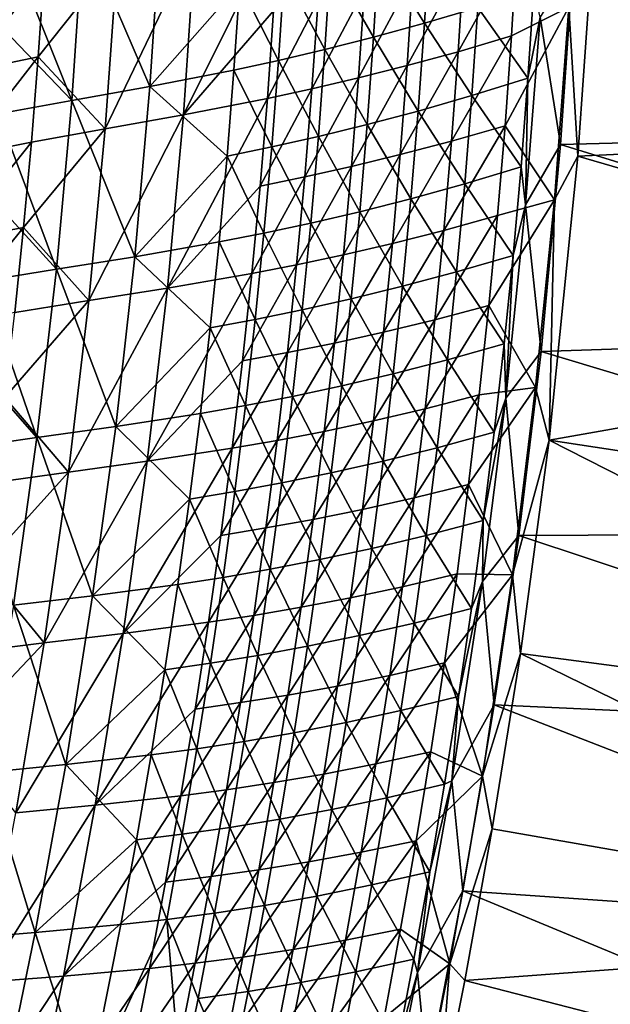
# Model space of a CAD drawing. Header units: metres. Extents: x 0 to 1400, y -1400 to 0.
# Tile 260 of 347: x 1278 to 1327, y -638 to -557. Entities that reach past the tile are written whole.
import ezdxf

# ---------------------------------------------------------------- set-up
doc = ezdxf.new("R2010")
doc.units = ezdxf.units.M

msp = doc.modelspace()

# ---------------------------------------------------------------- linework, layer by layer
at = {"layer": 'None'}
for points in [[(1290.08728, -548.115723, -255.783554), (1283.700562, -549.399353, -311.768768), (1289.181152, -562.140625, -255.795685)], [(1289.181152, -562.140625, -255.795685), (1296.554932, -553.705139, -199.830627), (1290.08728, -548.115723, -255.783554)], [(1299.761108, -548.687988, -200.216446), (1291.925415, -564.463867, -256.163635), (1292.895264, -550.178772, -256.151398)], [(1299.761108, -548.687988, -200.216446), (1299.337646, -555.90332, -200.222137), (1291.925415, -564.463867, -256.163635)], [(1323.956177, -551.852417, -29.544565), (1373.926392, -565.594421), (1374.918823, -548.937927)], [(1375.698975, -548.824097, -3), (1374.709106, -565.499756, -3), (1325.384521, -553.028625, -32.129719)], [(1282.763184, -563.29718, -311.780365), (1283.700562, -549.399353, -311.768768), (1277.67981, -550.602539, -367.761932)], [(1283.700562, -549.399353, -311.768768), (1282.763184, -563.29718, -311.780365), (1289.181152, -562.140625, -255.795685)], [(1311.739136, -556.928833, -88.082977), (1312.167358, -549.702148, -88.080376), (1307.998779, -550.888428, -115.989899)], [(1312.167358, -549.702148, -88.080376), (1311.739136, -556.928833, -88.082977), (1316.122925, -555.628357, -60.196178)], [(1277.238403, -557.498962, -367.766785), (1282.763184, -563.29718, -311.780365), (1277.67981, -550.602539, -367.761932)], [(1292.895264, -550.178772, -256.151398), (1291.925415, -564.463867, -256.163635), (1285.501587, -565.615051, -312.129211)], [(1285.501587, -565.615051, -312.129211), (1286.502563, -551.458679, -312.117523), (1292.895264, -550.178772, -256.151398)], [(1319.331299, -550.57666, -60.669395), (1314.500366, -559.271912, -88.538628), (1314.961304, -551.911621, -88.536018)], [(1319.331299, -550.57666, -60.669395), (1318.887207, -557.974609, -60.670635), (1314.500366, -559.271912, -88.538628)], [(1323.594238, -555.610901, -32.843884), (1318.887207, -557.974609, -60.670635), (1319.331299, -550.57666, -60.669395)], [(1285.501587, -565.615051, -312.129211), (1280.004272, -559.684021, -368.092255), (1286.502563, -551.458679, -312.117523)], [(1280.004272, -559.684021, -368.092255), (1280.47644, -552.659485, -368.087372), (1286.502563, -551.458679, -312.117523)], [(1307.555786, -558.07782, -115.993576), (1307.998779, -550.888428, -115.989899), (1304.016235, -551.93988, -143.919174)], [(1307.555786, -558.07782, -115.993576), (1311.739136, -556.928833, -88.082977), (1307.998779, -550.888428, -115.989899)], [(1303.560181, -559.092041, -143.92366), (1304.016235, -551.93988, -143.919174), (1300.205933, -552.87323, -171.867142)], [(1307.555786, -558.07782, -115.993576), (1304.016235, -551.93988, -143.919174), (1303.560181, -559.092041, -143.92366)], [(1314.961304, -551.911621, -88.536018), (1314.500366, -559.271912, -88.538628), (1310.314209, -560.417603, -116.431664)], [(1314.961304, -551.911621, -88.536018), (1310.314209, -560.417603, -116.431664), (1310.789917, -553.095154, -116.427971)], [(1322.928711, -566.902344, -29.544586), (1323.956177, -551.852417, -29.544565), (1321.232422, -556.4375, -30.962009)], [(1323.956177, -551.852417, -29.544565), (1322.928711, -566.902344, -29.544586), (1373.926392, -565.594421)], [(1274.221069, -560.892273, -424.044281), (1280.47644, -552.659485, -368.087372), (1280.004272, -559.684021, -368.092255)], [(1274.221069, -560.892273, -424.044281), (1274.709839, -553.913086, -424.041046), (1280.47644, -552.659485, -368.087372)], [(1299.738281, -559.988525, -171.872253), (1300.205933, -552.87323, -171.867142), (1296.554932, -553.705139, -199.830627)], [(1303.560181, -559.092041, -143.92366), (1300.205933, -552.87323, -171.867142), (1299.738281, -559.988525, -171.872253)], [(1325.384521, -553.028625, -32.129719), (1324.347168, -567.869507, -32.129738), (1323.594238, -555.610901, -32.843884)], [(1325.384521, -553.028625, -32.129719), (1374.709106, -565.499756, -3), (1324.347168, -567.869507, -32.129738)], [(1296.076904, -560.78418, -199.836227), (1296.554932, -553.705139, -199.830627), (1289.181152, -562.140625, -255.795685)], [(1299.738281, -559.988525, -171.872253), (1296.554932, -553.705139, -199.830627), (1296.076904, -560.78418, -199.836227)], [(1310.789917, -553.095154, -116.427971), (1306.315552, -561.428589, -144.345581), (1306.804443, -554.14386, -144.34108)], [(1310.789917, -553.095154, -116.427971), (1310.314209, -560.417603, -116.431664), (1306.315552, -561.428589, -144.345581)], [(1306.804443, -554.14386, -144.34108), (1302.490967, -562.321655, -172.278519), (1302.991455, -555.074341, -172.273361)], [(1306.804443, -554.14386, -144.34108), (1306.315552, -561.428589, -144.345581), (1302.490967, -562.321655, -172.278519)], [(1320.238647, -561.454895, -32.34861), (1320.718262, -554.160278, -32.348568), (1316.122925, -555.628357, -60.196178)], [(1321.232422, -556.4375, -30.962009), (1320.718262, -554.160278, -32.348568), (1320.238647, -561.454895, -32.34861)], [(1302.991455, -555.074341, -172.273361), (1302.490967, -562.321655, -172.278519), (1298.826904, -563.113831, -200.227753)], [(1302.991455, -555.074341, -172.273361), (1298.826904, -563.113831, -200.227753), (1299.337646, -555.90332, -200.222137)], [(1299.337646, -555.90332, -200.222137), (1298.826904, -563.113831, -200.227753), (1291.925415, -564.463867, -256.163635)], [(1311.739136, -556.928833, -88.082977), (1315.625122, -562.886108, -60.197418), (1316.122925, -555.628357, -60.196178)], [(1316.122925, -555.628357, -60.196178), (1315.625122, -562.886108, -60.197418), (1320.238647, -561.454895, -32.34861)], [(1318.887207, -557.974609, -60.670635), (1323.594238, -555.610901, -32.843884), (1318.35498, -565.36731, -60.671867)], [(1323.594238, -555.610901, -32.843884), (1322.411499, -571.45166, -32.844135), (1318.35498, -565.36731, -60.671867)], [(1323.594238, -555.610901, -32.843884), (1324.347168, -567.869507, -32.129738), (1322.411499, -571.45166, -32.844135)], [(1311.225098, -564.149292, -88.085541), (1311.739136, -556.928833, -88.082977), (1307.555786, -558.07782, -115.993576)], [(1315.625122, -562.886108, -60.197418), (1311.739136, -556.928833, -88.082977), (1311.225098, -564.149292, -88.085541)], [(1320.052124, -571.872681, -30.961826), (1321.232422, -556.4375, -30.962009), (1320.238647, -561.454895, -32.34861)], [(1320.052124, -571.872681, -30.961826), (1322.928711, -566.902344, -29.544586), (1321.232422, -556.4375, -30.962009)], [(1277.238403, -557.498962, -367.766785), (1276.712158, -564.389893, -367.771606), (1282.763184, -563.29718, -311.780365)], [(1307.027344, -565.260803, -115.9972), (1307.555786, -558.07782, -115.993576), (1303.560181, -559.092041, -143.92366)], [(1307.027344, -565.260803, -115.9972), (1311.225098, -564.149292, -88.085541), (1307.555786, -558.07782, -115.993576)], [(1318.887207, -557.974609, -60.670635), (1313.951904, -566.626648, -88.541206), (1314.500366, -559.271912, -88.538628)], [(1318.887207, -557.974609, -60.670635), (1318.35498, -565.36731, -60.671867), (1313.951904, -566.626648, -88.541206)], [(1303.018921, -566.23761, -143.928055), (1303.560181, -559.092041, -143.92366), (1299.738281, -559.988525, -171.872253)], [(1307.027344, -565.260803, -115.9972), (1303.560181, -559.092041, -143.92366), (1303.018921, -566.23761, -143.928055)], [(1314.500366, -559.271912, -88.538628), (1309.751221, -567.734253, -116.435318), (1310.314209, -560.417603, -116.431664)], [(1314.500366, -559.271912, -88.538628), (1313.951904, -566.626648, -88.541206), (1309.751221, -567.734253, -116.435318)], [(1273.64624, -567.866638, -424.047516), (1280.004272, -559.684021, -368.092255), (1279.445557, -566.703796, -368.097107)], [(1273.64624, -567.866638, -424.047516), (1274.221069, -560.892273, -424.044281), (1280.004272, -559.684021, -368.092255)], [(1279.445557, -566.703796, -368.097107), (1280.004272, -559.684021, -368.092255), (1285.501587, -565.615051, -312.129211)], [(1299.185791, -567.097107, -171.877274), (1299.738281, -559.988525, -171.872253), (1296.076904, -560.78418, -199.836227)], [(1303.018921, -566.23761, -143.928055), (1299.738281, -559.988525, -171.872253), (1299.185791, -567.097107, -171.877274)], [(1295.51416, -567.856506, -199.841736), (1296.076904, -560.78418, -199.836227), (1289.181152, -562.140625, -255.795685)], [(1299.185791, -567.097107, -171.877274), (1296.076904, -560.78418, -199.836227), (1295.51416, -567.856506, -199.841736)], [(1310.314209, -560.417603, -116.431664), (1309.751221, -567.734253, -116.435318), (1305.739868, -568.707275, -144.350052)], [(1310.314209, -560.417603, -116.431664), (1305.739868, -568.707275, -144.350052), (1306.315552, -561.428589, -144.345581)], [(1306.315552, -561.428589, -144.345581), (1301.903931, -569.562866, -172.2836), (1302.490967, -562.321655, -172.278519)], [(1306.315552, -561.428589, -144.345581), (1305.739868, -568.707275, -144.350052), (1301.903931, -569.562866, -172.2836)], [(1315.625122, -562.886108, -60.197418), (1319.67334, -568.742981, -32.348663), (1320.238647, -561.454895, -32.34861)], [(1320.238647, -561.454895, -32.34861), (1319.67334, -568.742981, -32.348663), (1320.052124, -571.872681, -30.961826)], [(1289.181152, -562.140625, -255.795685), (1282.763184, -563.29718, -311.780365), (1287.9375, -576.138611, -255.807434)], [(1289.181152, -562.140625, -255.795685), (1287.9375, -576.138611, -255.807434), (1295.51416, -567.856506, -199.841736)], [(1302.490967, -562.321655, -172.278519), (1298.229736, -570.318237, -200.233322), (1298.826904, -563.113831, -200.227753)], [(1302.490967, -562.321655, -172.278519), (1301.903931, -569.562866, -172.2836), (1298.229736, -570.318237, -200.233322)], [(1276.712158, -564.389893, -367.771606), (1281.489258, -577.168518, -311.791626), (1282.763184, -563.29718, -311.780365)], [(1282.763184, -563.29718, -311.780365), (1281.489258, -577.168518, -311.791626), (1287.9375, -576.138611, -255.807434)], [(1298.826904, -563.113831, -200.227753), (1298.229736, -570.318237, -200.233322), (1290.61145, -578.72406, -256.175568)], [(1291.925415, -564.463867, -256.163635), (1298.826904, -563.113831, -200.227753), (1290.61145, -578.72406, -256.175568)], [(1315.042114, -570.136963, -60.198654), (1315.625122, -562.886108, -60.197418), (1311.225098, -564.149292, -88.085541)], [(1319.67334, -568.742981, -32.348663), (1315.625122, -562.886108, -60.197418), (1315.042114, -570.136963, -60.198654)], [(1276.712158, -564.389893, -367.771606), (1276.102173, -571.274292, -367.776367), (1281.489258, -577.168518, -311.791626)], [(1310.626221, -571.362549, -88.088074), (1311.225098, -564.149292, -88.085541), (1307.027344, -565.260803, -115.9972)], [(1315.042114, -570.136963, -60.198654), (1311.225098, -564.149292, -88.085541), (1310.626221, -571.362549, -88.088074)], [(1291.925415, -564.463867, -256.163635), (1284.157959, -579.746582, -312.140656), (1285.501587, -565.615051, -312.129211)], [(1291.925415, -564.463867, -256.163635), (1290.61145, -578.72406, -256.175568), (1284.157959, -579.746582, -312.140656)], [(1285.501587, -565.615051, -312.129211), (1284.157959, -579.746582, -312.140656), (1278.801636, -573.717407, -368.101929)], [(1278.801636, -573.717407, -368.101929), (1279.445557, -566.703796, -368.097107), (1285.501587, -565.615051, -312.129211)], [(1306.414551, -572.43634, -116.000763), (1307.027344, -565.260803, -115.9972), (1303.018921, -566.23761, -143.928055)], [(1306.414551, -572.43634, -116.000763), (1310.626221, -571.362549, -88.088074), (1307.027344, -565.260803, -115.9972)], [(1318.35498, -565.36731, -60.671867), (1313.316895, -573.974548, -88.543755), (1313.951904, -566.626648, -88.541206)], [(1318.35498, -565.36731, -60.671867), (1317.735962, -572.753418, -60.673096), (1313.316895, -573.974548, -88.543755)], [(1318.35498, -565.36731, -60.671867), (1322.411499, -571.45166, -32.844135), (1317.735962, -572.753418, -60.673096)], [(1322.928711, -566.902344, -29.544586), (1372.522339, -582.221313), (1373.926392, -565.594421)], [(1374.709106, -565.499756, -3), (1373.307251, -582.145874, -3), (1324.347168, -567.869507, -32.129738)], [(1272.986694, -574.834839, -424.05069), (1279.445557, -566.703796, -368.097107), (1278.801636, -573.717407, -368.101929)], [(1272.986694, -574.834839, -424.05069), (1273.64624, -567.866638, -424.047516), (1279.445557, -566.703796, -368.097107)], [(1302.393555, -573.375671, -143.932388), (1303.018921, -566.23761, -143.928055), (1299.185791, -567.097107, -171.877274)], [(1306.414551, -572.43634, -116.000763), (1303.018921, -566.23761, -143.928055), (1302.393555, -573.375671, -143.932388)], [(1313.951904, -566.626648, -88.541206), (1309.102173, -575.043823, -116.438919), (1309.751221, -567.734253, -116.435318)], [(1313.316895, -573.974548, -88.543755), (1309.102173, -575.043823, -116.438919), (1313.951904, -566.626648, -88.541206)], [(1298.549316, -574.198059, -171.882217), (1299.185791, -567.097107, -171.877274), (1295.51416, -567.856506, -199.841736)], [(1302.393555, -573.375671, -143.932388), (1299.185791, -567.097107, -171.877274), (1298.549316, -574.198059, -171.882217)], [(1321.313354, -583.920044, -29.544594), (1322.928711, -566.902344, -29.544586), (1320.052124, -571.872681, -30.961826)], [(1322.928711, -566.902344, -29.544586), (1321.313354, -583.920044, -29.544594), (1372.522339, -582.221313)], [(1287.9375, -576.138611, -255.807434), (1294.867798, -574.921082, -199.847137), (1295.51416, -567.856506, -199.841736)], [(1294.867798, -574.921082, -199.847137), (1298.549316, -574.198059, -171.882217), (1295.51416, -567.856506, -199.841736)], [(1309.751221, -567.734253, -116.435318), (1305.078369, -575.97876, -144.354446), (1305.739868, -568.707275, -144.350052)], [(1309.751221, -567.734253, -116.435318), (1309.102173, -575.043823, -116.438919), (1305.078369, -575.97876, -144.354446)], [(1324.347168, -567.869507, -32.129738), (1373.307251, -582.145874, -3), (1321.978271, -591.219177, -32.129742)], [(1324.347168, -567.869507, -32.129738), (1321.978271, -591.219177, -32.129742), (1322.411499, -571.45166, -32.844135)], [(1305.739868, -568.707275, -144.350052), (1305.078369, -575.97876, -144.354446), (1301.231323, -576.796631, -172.288635)], [(1305.739868, -568.707275, -144.350052), (1301.231323, -576.796631, -172.288635), (1301.903931, -569.562866, -172.2836)], [(1319.023071, -576.02356, -32.348732), (1319.67334, -568.742981, -32.348663), (1315.042114, -570.136963, -60.198654)], [(1319.67334, -568.742981, -32.348663), (1319.023071, -576.02356, -32.348732), (1320.052124, -571.872681, -30.961826)], [(1301.903931, -569.562866, -172.2836), (1297.547241, -577.515076, -200.238815), (1298.229736, -570.318237, -200.233322)], [(1301.903931, -569.562866, -172.2836), (1301.231323, -576.796631, -172.288635), (1297.547241, -577.515076, -200.238815)], [(1298.229736, -570.318237, -200.233322), (1297.547241, -577.515076, -200.238815), (1290.61145, -578.72406, -256.175568)], [(1314.374756, -577.380005, -60.199886), (1315.042114, -570.136963, -60.198654), (1310.626221, -571.362549, -88.088074)], [(1319.023071, -576.02356, -32.348732), (1315.042114, -570.136963, -60.198654), (1314.374756, -577.380005, -60.199886)], [(1276.102173, -571.274292, -367.776367), (1275.409424, -578.151123, -367.781067), (1281.489258, -577.168518, -311.791626)], [(1309.943481, -578.567688, -88.090561), (1310.626221, -571.362549, -88.088074), (1306.414551, -572.43634, -116.000763)], [(1310.626221, -571.362549, -88.088074), (1309.943481, -578.567688, -88.090561), (1314.374756, -577.380005, -60.199886)], [(1322.411499, -571.45166, -32.844135), (1317.031006, -580.131653, -60.674309), (1317.735962, -572.753418, -60.673096)], [(1322.411499, -571.45166, -32.844135), (1320.873169, -586.882446, -32.844353), (1317.031006, -580.131653, -60.674309)], [(1322.411499, -571.45166, -32.844135), (1321.978271, -591.219177, -32.129742), (1320.873169, -586.882446, -32.844353)], [(1305.71814, -579.603577, -116.004257), (1306.414551, -572.43634, -116.000763), (1302.393555, -573.375671, -143.932388)], [(1305.71814, -579.603577, -116.004257), (1309.943481, -578.567688, -88.090561), (1306.414551, -572.43634, -116.000763)], [(1320.052124, -571.872681, -30.961826), (1319.023071, -576.02356, -32.348732), (1318.422485, -587.772522, -30.961508)], [(1318.422485, -587.772522, -30.961508), (1321.313354, -583.920044, -29.544594), (1320.052124, -571.872681, -30.961826)], [(1317.735962, -572.753418, -60.673096), (1317.031006, -580.131653, -60.674309), (1312.596558, -581.314209, -88.546272)], [(1317.735962, -572.753418, -60.673096), (1312.596558, -581.314209, -88.546272), (1313.316895, -573.974548, -88.543755)], [(1278.801636, -573.717407, -368.101929), (1278.073364, -580.723389, -368.106659), (1272.243286, -581.79541, -424.053802)], [(1272.243286, -581.79541, -424.053802), (1272.986694, -574.834839, -424.05069), (1278.801636, -573.717407, -368.101929)], [(1284.157959, -579.746582, -312.140656), (1278.073364, -580.723389, -368.106659), (1278.801636, -573.717407, -368.101929)], [(1301.685059, -580.505188, -143.936646), (1302.393555, -573.375671, -143.932388), (1298.549316, -574.198059, -171.882217)], [(1305.71814, -579.603577, -116.004257), (1302.393555, -573.375671, -143.932388), (1301.685059, -580.505188, -143.936646)], [(1312.596558, -581.314209, -88.546272), (1308.368164, -582.344971, -116.442474), (1313.316895, -573.974548, -88.543755)], [(1308.368164, -582.344971, -116.442474), (1309.102173, -575.043823, -116.438919), (1313.316895, -573.974548, -88.543755)], [(1294.138794, -581.977051, -199.852463), (1294.867798, -574.921082, -199.847137), (1287.9375, -576.138611, -255.807434)], [(1297.830078, -581.290466, -171.88707), (1294.867798, -574.921082, -199.847137), (1294.138794, -581.977051, -199.852463)], [(1297.830078, -581.290466, -171.88707), (1298.549316, -574.198059, -171.882217), (1294.867798, -574.921082, -199.847137)], [(1301.685059, -580.505188, -143.936646), (1298.549316, -574.198059, -171.882217), (1297.830078, -581.290466, -171.88707)], [(1309.102173, -575.043823, -116.438919), (1304.332153, -583.241577, -144.358795), (1305.078369, -575.97876, -144.354446)], [(1309.102173, -575.043823, -116.438919), (1308.368164, -582.344971, -116.442474), (1304.332153, -583.241577, -144.358795)], [(1287.9375, -576.138611, -255.807434), (1281.489258, -577.168518, -311.791626), (1286.364258, -590.102112, -255.818771)], [(1286.364258, -590.102112, -255.818771), (1294.138794, -581.977051, -199.852463), (1287.9375, -576.138611, -255.807434)], [(1305.078369, -575.97876, -144.354446), (1300.474365, -584.021729, -172.293594), (1301.231323, -576.796631, -172.288635)], [(1305.078369, -575.97876, -144.354446), (1304.332153, -583.241577, -144.358795), (1300.474365, -584.021729, -172.293594)], [(1318.28894, -583.296021, -32.34882), (1319.023071, -576.02356, -32.348732), (1314.374756, -577.380005, -60.199886)], [(1319.023071, -576.02356, -32.348732), (1318.28894, -583.296021, -32.34882), (1318.422485, -587.772522, -30.961508)], [(1281.489258, -577.168518, -311.791626), (1275.409424, -578.151123, -367.781067), (1279.887085, -591.005493, -311.80249)], [(1281.489258, -577.168518, -311.791626), (1279.887085, -591.005493, -311.80249), (1286.364258, -590.102112, -255.818771)], [(1301.231323, -576.796631, -172.288635), (1300.474365, -584.021729, -172.293594), (1296.78064, -584.703125, -200.244232)], [(1301.231323, -576.796631, -172.288635), (1296.78064, -584.703125, -200.244232), (1297.547241, -577.515076, -200.238815)], [(1275.409424, -578.151123, -367.781067), (1274.634888, -585.019409, -367.785706), (1279.887085, -591.005493, -311.80249)], [(1290.61145, -578.72406, -256.175568), (1297.547241, -577.515076, -200.238815), (1288.96167, -592.948608, -256.187195)], [(1297.547241, -577.515076, -200.238815), (1296.78064, -584.703125, -200.244232), (1288.96167, -592.948608, -256.187195)], [(1309.943481, -578.567688, -88.090561), (1313.624023, -584.614441, -60.201111), (1314.374756, -577.380005, -60.199886)], [(1314.374756, -577.380005, -60.199886), (1313.624023, -584.614441, -60.201111), (1318.28894, -583.296021, -32.34882)], [(1290.61145, -578.72406, -256.175568), (1288.96167, -592.948608, -256.187195), (1282.479614, -593.842346, -312.151825)], [(1290.61145, -578.72406, -256.175568), (1282.479614, -593.842346, -312.151825), (1284.157959, -579.746582, -312.140656)], [(1309.177979, -585.763977, -88.09301), (1309.943481, -578.567688, -88.090561), (1305.71814, -579.603577, -116.004257)], [(1313.624023, -584.614441, -60.201111), (1309.943481, -578.567688, -88.090561), (1309.177979, -585.763977, -88.09301)], [(1284.157959, -579.746582, -312.140656), (1282.479614, -593.842346, -312.151825), (1277.261719, -587.72052, -368.111328)], [(1277.261719, -587.72052, -368.111328), (1278.073364, -580.723389, -368.106659), (1284.157959, -579.746582, -312.140656)], [(1304.939331, -586.761719, -116.00769), (1305.71814, -579.603577, -116.004257), (1301.685059, -580.505188, -143.936646)], [(1304.939331, -586.761719, -116.00769), (1309.177979, -585.763977, -88.09301), (1305.71814, -579.603577, -116.004257)], [(1300.894409, -587.625549, -143.940811), (1301.685059, -580.505188, -143.936646), (1297.830078, -581.290466, -171.88707)], [(1304.939331, -586.761719, -116.00769), (1301.685059, -580.505188, -143.936646), (1300.894409, -587.625549, -143.940811)], [(1312.596558, -581.314209, -88.546272), (1317.031006, -580.131653, -60.674309), (1311.791748, -588.644409, -88.548752)], [(1311.791748, -588.644409, -88.548752), (1317.031006, -580.131653, -60.674309), (1316.241089, -587.500671, -60.675514)], [(1317.031006, -580.131653, -60.674309), (1320.873169, -586.882446, -32.844353), (1316.241089, -587.500671, -60.675514)], [(1297.028809, -588.373474, -171.89183), (1297.830078, -581.290466, -171.88707), (1294.138794, -581.977051, -199.852463)], [(1300.894409, -587.625549, -143.940811), (1297.830078, -581.290466, -171.88707), (1297.028809, -588.373474, -171.89183)], [(1308.368164, -582.344971, -116.442474), (1312.596558, -581.314209, -88.546272), (1307.550049, -589.636353, -116.445976)], [(1307.550049, -589.636353, -116.445976), (1312.596558, -581.314209, -88.546272), (1311.791748, -588.644409, -88.548752)], [(1293.328003, -589.02356, -199.857666), (1294.138794, -581.977051, -199.852463), (1286.364258, -590.102112, -255.818771)], [(1297.028809, -588.373474, -171.89183), (1294.138794, -581.977051, -199.852463), (1293.328003, -589.02356, -199.857666)], [(1321.313354, -583.920044, -29.544594), (1370.715576, -598.809265), (1372.522339, -582.221313)], [(1373.307251, -582.145874, -3), (1371.502075, -598.753113, -3), (1321.978271, -591.219177, -32.129742)], [(1304.332153, -583.241577, -144.358795), (1308.368164, -582.344971, -116.442474), (1303.502197, -590.494507, -144.363068)], [(1303.502197, -590.494507, -144.363068), (1308.368164, -582.344971, -116.442474), (1307.550049, -589.636353, -116.445976)], [(1300.474365, -584.021729, -172.293594), (1304.332153, -583.241577, -144.358795), (1299.633911, -591.236694, -172.298477)], [(1299.633911, -591.236694, -172.298477), (1304.332153, -583.241577, -144.358795), (1303.502197, -590.494507, -144.363068)], [(1318.28894, -583.296021, -32.34882), (1313.624023, -584.614441, -60.201111), (1317.47168, -590.55957, -32.348919)], [(1318.422485, -587.772522, -30.961508), (1318.28894, -583.296021, -32.34882), (1317.47168, -590.55957, -32.348919)], [(1296.78064, -584.703125, -200.244232), (1300.474365, -584.021729, -172.293594), (1295.930664, -591.880981, -200.249573)], [(1295.930664, -591.880981, -200.249573), (1300.474365, -584.021729, -172.293594), (1299.633911, -591.236694, -172.298477)], [(1312.790771, -591.839722, -60.202332), (1313.624023, -584.614441, -60.201111), (1309.177979, -585.763977, -88.09301)], [(1317.47168, -590.55957, -32.348919), (1313.624023, -584.614441, -60.201111), (1312.790771, -591.839722, -60.202332)], [(1319.478516, -599.062073, -29.54458), (1321.313354, -583.920044, -29.544594), (1318.422485, -587.772522, -30.961508)], [(1321.313354, -583.920044, -29.544594), (1319.478516, -599.062073, -29.54458), (1370.715576, -598.809265)], [(1274.634888, -585.019409, -367.785706), (1273.779541, -591.878235, -367.790253), (1279.887085, -591.005493, -311.80249)], [(1288.96167, -592.948608, -256.187195), (1296.78064, -584.703125, -200.244232), (1295.930664, -591.880981, -200.249573)], [(1308.330322, -592.950806, -88.095413), (1309.177979, -585.763977, -88.09301), (1304.939331, -586.761719, -116.00769)], [(1312.790771, -591.839722, -60.202332), (1309.177979, -585.763977, -88.09301), (1308.330322, -592.950806, -88.095413)], [(1304.078857, -593.910156, -116.011047), (1304.939331, -586.761719, -116.00769), (1300.894409, -587.625549, -143.940811)], [(1304.078857, -593.910156, -116.011047), (1308.330322, -592.950806, -88.095413), (1304.939331, -586.761719, -116.00769)], [(1316.241089, -587.500671, -60.675514), (1320.873169, -586.882446, -32.844353), (1315.367432, -594.859192, -60.676708)], [(1320.873169, -586.882446, -32.844353), (1318.960449, -602.301941, -32.844601), (1315.367432, -594.859192, -60.676708)], [(1321.978271, -591.219177, -32.129742), (1318.960449, -602.301941, -32.844601), (1320.873169, -586.882446, -32.844353)], [(1282.479614, -593.842346, -312.151825), (1276.367798, -594.707214, -368.115936), (1277.261719, -587.72052, -368.111328)], [(1300.022461, -594.735901, -143.944901), (1300.894409, -587.625549, -143.940811), (1297.028809, -588.373474, -171.89183)], [(1304.078857, -593.910156, -116.011047), (1300.894409, -587.625549, -143.940811), (1300.022461, -594.735901, -143.944901)], [(1310.903687, -595.963745, -88.551193), (1316.241089, -587.500671, -60.675514), (1315.367432, -594.859192, -60.676708)], [(1311.791748, -588.644409, -88.548752), (1316.241089, -587.500671, -60.675514), (1310.903687, -595.963745, -88.551193)], [(1316.494995, -602.857849, -30.961105), (1318.422485, -587.772522, -30.961508), (1316.572266, -597.81366, -32.349037)], [(1316.494995, -602.857849, -30.961105), (1319.478516, -599.062073, -29.54458), (1318.422485, -587.772522, -30.961508)], [(1318.422485, -587.772522, -30.961508), (1317.47168, -590.55957, -32.348919), (1316.572266, -597.81366, -32.349037)], [(1296.146484, -595.446472, -171.896484), (1297.028809, -588.373474, -171.89183), (1293.328003, -589.02356, -199.857666)], [(1300.022461, -594.735901, -143.944901), (1297.028809, -588.373474, -171.89183), (1296.146484, -595.446472, -171.896484)], [(1306.649048, -596.916687, -116.449417), (1307.550049, -589.636353, -116.445976), (1311.791748, -588.644409, -88.548752)], [(1311.791748, -588.644409, -88.548752), (1310.903687, -595.963745, -88.551193), (1306.649048, -596.916687, -116.449417)], [(1292.436401, -596.059998, -199.862762), (1293.328003, -589.02356, -199.857666), (1286.364258, -590.102112, -255.818771)], [(1296.146484, -595.446472, -171.896484), (1293.328003, -589.02356, -199.857666), (1292.436401, -596.059998, -199.862762)], [(1286.364258, -590.102112, -255.818771), (1279.887085, -591.005493, -311.80249), (1284.469116, -604.02478, -255.829636)], [(1292.436401, -596.059998, -199.862762), (1286.364258, -590.102112, -255.818771), (1284.469116, -604.02478, -255.829636)], [(1302.589722, -597.736145, -144.367279), (1307.550049, -589.636353, -116.445976), (1306.649048, -596.916687, -116.449417)], [(1303.502197, -590.494507, -144.363068), (1307.550049, -589.636353, -116.445976), (1302.589722, -597.736145, -144.367279)], [(1279.887085, -591.005493, -311.80249), (1273.779541, -591.878235, -367.790253), (1277.964111, -604.801636, -311.812927)], [(1279.887085, -591.005493, -311.80249), (1277.964111, -604.801636, -311.812927), (1284.469116, -604.02478, -255.829636)], [(1303.502197, -590.494507, -144.363068), (1302.589722, -597.736145, -144.367279), (1298.711182, -598.440247, -172.303284)], [(1298.711182, -598.440247, -172.303284), (1299.633911, -591.236694, -172.298477), (1303.502197, -590.494507, -144.363068)], [(1316.572266, -597.81366, -32.349037), (1317.47168, -590.55957, -32.348919), (1312.790771, -591.839722, -60.202332)], [(1288.96167, -592.948608, -256.187195), (1295.930664, -591.880981, -200.249573), (1286.984741, -607.126526, -256.198425)], [(1295.930664, -591.880981, -200.249573), (1294.998657, -599.047363, -200.254822), (1286.984741, -607.126526, -256.198425)], [(1294.998657, -599.047363, -200.254822), (1299.633911, -591.236694, -172.298477), (1298.711182, -598.440247, -172.303284)], [(1295.930664, -591.880981, -200.249573), (1299.633911, -591.236694, -172.298477), (1294.998657, -599.047363, -200.254822)], [(1311.875977, -599.055054, -60.203545), (1312.790771, -591.839722, -60.202332), (1308.330322, -592.950806, -88.095413)], [(1316.572266, -597.81366, -32.349037), (1312.790771, -591.839722, -60.202332), (1311.875977, -599.055054, -60.203545)], [(1321.978271, -591.219177, -32.129742), (1319.615723, -608.776917, -32.129715), (1318.960449, -602.301941, -32.844601)], [(1321.978271, -591.219177, -32.129742), (1369.302124, -615.312683, -3), (1319.615723, -608.776917, -32.129715)], [(1321.978271, -591.219177, -32.129742), (1371.502075, -598.753113, -3), (1369.302124, -615.312683, -3)], [(1288.96167, -592.948608, -256.187195), (1280.474976, -607.891357, -312.162628), (1282.479614, -593.842346, -312.151825)], [(1288.96167, -592.948608, -256.187195), (1286.984741, -607.126526, -256.198425), (1280.474976, -607.891357, -312.162628)], [(1307.401611, -600.127319, -88.097778), (1308.330322, -592.950806, -88.095413), (1304.078857, -593.910156, -116.011047)], [(1311.875977, -599.055054, -60.203545), (1308.330322, -592.950806, -88.095413), (1307.401611, -600.127319, -88.097778)], [(1282.479614, -593.842346, -312.151825), (1280.474976, -607.891357, -312.162628), (1275.392578, -601.682251, -368.120483)], [(1275.392578, -601.682251, -368.120483), (1276.367798, -594.707214, -368.115936), (1282.479614, -593.842346, -312.151825)], [(1303.137695, -601.048096, -116.014328), (1304.078857, -593.910156, -116.011047), (1300.022461, -594.735901, -143.944901)], [(1303.137695, -601.048096, -116.014328), (1307.401611, -600.127319, -88.097778), (1304.078857, -593.910156, -116.011047)], [(1299.07019, -601.835693, -143.948883), (1300.022461, -594.735901, -143.944901), (1296.146484, -595.446472, -171.896484)], [(1303.137695, -601.048096, -116.014328), (1300.022461, -594.735901, -143.944901), (1299.07019, -601.835693, -143.948883)], [(1309.933228, -603.270996, -88.553589), (1310.903687, -595.963745, -88.551193), (1315.367432, -594.859192, -60.676708)], [(1315.367432, -594.859192, -60.676708), (1314.410889, -602.205872, -60.677891), (1309.933228, -603.270996, -88.553589)], [(1315.367432, -594.859192, -60.676708), (1318.960449, -602.301941, -32.844601), (1314.410889, -602.205872, -60.677891)], [(1295.184204, -602.508667, -171.901047), (1296.146484, -595.446472, -171.896484), (1292.436401, -596.059998, -199.862762)], [(1299.07019, -601.835693, -143.948883), (1296.146484, -595.446472, -171.896484), (1295.184204, -602.508667, -171.901047)], [(1305.66626, -604.184631, -116.452797), (1310.903687, -595.963745, -88.551193), (1309.933228, -603.270996, -88.553589)], [(1310.903687, -595.963745, -88.551193), (1305.66626, -604.184631, -116.452797), (1306.649048, -596.916687, -116.449417)], [(1291.464966, -603.08551, -199.867737), (1292.436401, -596.059998, -199.862762), (1284.469116, -604.02478, -255.829636)], [(1295.184204, -602.508667, -171.901047), (1292.436401, -596.059998, -199.862762), (1291.464966, -603.08551, -199.867737)], [(1301.595703, -604.96521, -144.371399), (1302.589722, -597.736145, -144.367279), (1306.649048, -596.916687, -116.449417)], [(1306.649048, -596.916687, -116.449417), (1305.66626, -604.184631, -116.452797), (1301.595703, -604.96521, -144.371399)], [(1297.707153, -605.631042, -172.307999), (1302.589722, -597.736145, -144.367279), (1301.595703, -604.96521, -144.371399)], [(1302.589722, -597.736145, -144.367279), (1297.707153, -605.631042, -172.307999), (1298.711182, -598.440247, -172.303284)], [(1315.591431, -605.057495, -32.349171), (1316.572266, -597.81366, -32.349037), (1311.875977, -599.055054, -60.203545)], [(1316.494995, -602.857849, -30.961105), (1316.572266, -597.81366, -32.349037), (1315.591431, -605.057495, -32.349171)], [(1286.984741, -607.126526, -256.198425), (1294.998657, -599.047363, -200.254822), (1293.985596, -606.200806, -200.259979)], [(1298.711182, -598.440247, -172.303284), (1297.707153, -605.631042, -172.307999), (1293.985596, -606.200806, -200.259979)], [(1293.985596, -606.200806, -200.259979), (1294.998657, -599.047363, -200.254822), (1298.711182, -598.440247, -172.303284)], [(1310.880493, -606.259827, -60.204754), (1311.875977, -599.055054, -60.203545), (1307.401611, -600.127319, -88.097778)], [(1315.591431, -605.057495, -32.349171), (1311.875977, -599.055054, -60.203545), (1310.880493, -606.259827, -60.204754)], [(1317.464844, -612.995178, -29.544554), (1319.478516, -599.062073, -29.54458), (1316.494995, -602.857849, -30.961105)], [(1319.478516, -599.062073, -29.54458), (1317.464844, -612.995178, -29.544554), (1368.514648, -615.349548)], [(1319.478516, -599.062073, -29.54458), (1368.514648, -615.349548), (1370.715576, -598.809265)], [(1306.392822, -607.29303, -88.100082), (1307.401611, -600.127319, -88.097778), (1303.137695, -601.048096, -116.014328)], [(1307.401611, -600.127319, -88.097778), (1306.392822, -607.29303, -88.100082), (1310.880493, -606.259827, -60.204754)], [(1302.116821, -608.174927, -116.01754), (1303.137695, -601.048096, -116.014328), (1299.07019, -601.835693, -143.948883)], [(1302.116821, -608.174927, -116.01754), (1306.392822, -607.29303, -88.100082), (1303.137695, -601.048096, -116.014328)], [(1280.474976, -607.891357, -312.162628), (1274.33728, -608.644104, -368.124939), (1275.392578, -601.682251, -368.120483)], [(1298.038452, -608.924072, -143.952774), (1299.07019, -601.835693, -143.948883), (1295.184204, -602.508667, -171.901047)], [(1302.116821, -608.174927, -116.01754), (1299.07019, -601.835693, -143.948883), (1298.038452, -608.924072, -143.952774)], [(1314.410889, -602.205872, -60.677891), (1313.372559, -609.53949, -60.679054), (1308.881592, -610.564758, -88.555939)], [(1314.410889, -602.205872, -60.677891), (1308.881592, -610.564758, -88.555939), (1309.933228, -603.270996, -88.553589)], [(1318.960449, -602.301941, -32.844601), (1313.372559, -609.53949, -60.679054), (1314.410889, -602.205872, -60.677891)], [(1318.960449, -602.301941, -32.844601), (1316.494629, -618.851257, -32.844913), (1313.372559, -609.53949, -60.679054)], [(1319.615723, -608.776917, -32.129715), (1316.494629, -618.851257, -32.844913), (1318.960449, -602.301941, -32.844601)], [(1290.414673, -610.099487, -199.872604), (1291.464966, -603.08551, -199.867737), (1284.469116, -604.02478, -255.829636)], [(1294.1427, -609.559387, -171.905487), (1291.464966, -603.08551, -199.867737), (1290.414673, -610.099487, -199.872604)], [(1294.1427, -609.559387, -171.905487), (1295.184204, -602.508667, -171.901047), (1291.464966, -603.08551, -199.867737)], [(1298.038452, -608.924072, -143.952774), (1295.184204, -602.508667, -171.901047), (1294.1427, -609.559387, -171.905487)], [(1304.602539, -611.438782, -116.4561), (1305.66626, -604.184631, -116.452797), (1309.933228, -603.270996, -88.553589)], [(1309.933228, -603.270996, -88.553589), (1308.881592, -610.564758, -88.555939), (1304.602539, -611.438782, -116.4561)], [(1313.988159, -619.238403, -30.960587), (1316.494995, -602.857849, -30.961105), (1314.530273, -612.290466, -32.349319)], [(1313.988159, -619.238403, -30.960587), (1317.464844, -612.995178, -29.544554), (1316.494995, -602.857849, -30.961105)], [(1314.530273, -612.290466, -32.349319), (1316.494995, -602.857849, -30.961105), (1315.591431, -605.057495, -32.349171)], [(1284.469116, -604.02478, -255.829636), (1277.964111, -604.801636, -311.812927), (1282.259888, -617.900635, -255.839981)], [(1284.469116, -604.02478, -255.829636), (1282.259888, -617.900635, -255.839981), (1290.414673, -610.099487, -199.872604)], [(1277.964111, -604.801636, -311.812927), (1275.728149, -618.55072, -311.822906), (1282.259888, -617.900635, -255.839981)], [(1300.52124, -612.180298, -144.375458), (1305.66626, -604.184631, -116.452797), (1304.602539, -611.438782, -116.4561)], [(1305.66626, -604.184631, -116.452797), (1300.52124, -612.180298, -144.375458), (1301.595703, -604.96521, -144.371399)], [(1292.892456, -613.340088, -200.26503), (1297.707153, -605.631042, -172.307999), (1296.622803, -612.8078, -172.312637)], [(1297.707153, -605.631042, -172.307999), (1292.892456, -613.340088, -200.26503), (1293.985596, -606.200806, -200.259979)], [(1296.622803, -612.8078, -172.312637), (1297.707153, -605.631042, -172.307999), (1301.595703, -604.96521, -144.371399)], [(1301.595703, -604.96521, -144.371399), (1300.52124, -612.180298, -144.375458), (1296.622803, -612.8078, -172.312637)], [(1314.530273, -612.290466, -32.349319), (1315.591431, -605.057495, -32.349171), (1310.880493, -606.259827, -60.204754)], [(1293.985596, -606.200806, -200.259979), (1292.892456, -613.340088, -200.26503), (1284.688721, -621.24707, -256.209229)], [(1284.688721, -621.24707, -256.209229), (1286.984741, -607.126526, -256.198425), (1293.985596, -606.200806, -200.259979)], [(1306.392822, -607.29303, -88.100082), (1309.805176, -613.453308, -60.205948), (1310.880493, -606.259827, -60.204754)], [(1310.880493, -606.259827, -60.204754), (1309.805176, -613.453308, -60.205948), (1314.530273, -612.290466, -32.349319)], [(1278.152222, -621.88269, -312.173004), (1286.984741, -607.126526, -256.198425), (1284.688721, -621.24707, -256.209229)], [(1286.984741, -607.126526, -256.198425), (1278.152222, -621.88269, -312.173004), (1280.474976, -607.891357, -312.162628)], [(1305.304565, -614.447083, -88.102341), (1306.392822, -607.29303, -88.100082), (1302.116821, -608.174927, -116.01754)], [(1309.805176, -613.453308, -60.205948), (1306.392822, -607.29303, -88.100082), (1305.304565, -614.447083, -88.102341)], [(1280.474976, -607.891357, -312.162628), (1278.152222, -621.88269, -312.173004), (1273.202637, -615.591492, -368.129303)], [(1280.474976, -607.891357, -312.162628), (1273.202637, -615.591492, -368.129303), (1274.33728, -608.644104, -368.124939)], [(1296.928345, -616.000427, -143.956573), (1298.038452, -608.924072, -143.952774), (1294.1427, -609.559387, -171.905487)], [(1296.928345, -616.000427, -143.956573), (1301.01709, -615.289856, -116.02066), (1298.038452, -608.924072, -143.952774)], [(1301.01709, -615.289856, -116.02066), (1302.116821, -608.174927, -116.01754), (1298.038452, -608.924072, -143.952774)], [(1301.01709, -615.289856, -116.02066), (1305.304565, -614.447083, -88.102341), (1302.116821, -608.174927, -116.01754)], [(1319.615723, -608.776917, -32.129715), (1317.313232, -623.174072, -32.129673), (1316.494629, -618.851257, -32.844913)], [(1319.615723, -608.776917, -32.129715), (1366.715942, -631.816406, -3), (1317.313232, -623.174072, -32.129673)], [(1369.302124, -615.312683, -3), (1366.715942, -631.816406, -3), (1319.615723, -608.776917, -32.129715)], [(1293.023071, -616.5979, -171.909821), (1294.1427, -609.559387, -171.905487), (1290.414673, -610.099487, -199.872604)], [(1296.928345, -616.000427, -143.956573), (1294.1427, -609.559387, -171.905487), (1293.023071, -616.5979, -171.909821)], [(1313.372559, -609.53949, -60.679054), (1307.749634, -617.84375, -88.558243), (1308.881592, -610.564758, -88.555939)], [(1313.372559, -609.53949, -60.679054), (1312.25354, -616.858643, -60.680206), (1307.749634, -617.84375, -88.558243)], [(1316.494629, -618.851257, -32.844913), (1312.25354, -616.858643, -60.680206), (1313.372559, -609.53949, -60.679054)], [(1282.259888, -617.900635, -255.839981), (1289.286377, -617.101074, -199.877335), (1290.414673, -610.099487, -199.872604)], [(1289.286377, -617.101074, -199.877335), (1293.023071, -616.5979, -171.909821), (1290.414673, -610.099487, -199.872604)], [(1308.881592, -610.564758, -88.555939), (1307.749634, -617.84375, -88.558243), (1303.458984, -618.677979, -116.459343)], [(1308.881592, -610.564758, -88.555939), (1303.458984, -618.677979, -116.459343), (1304.602539, -611.438782, -116.4561)], [(1295.459351, -619.969055, -172.317169), (1300.52124, -612.180298, -144.375458), (1299.367188, -619.380127, -144.379425)], [(1300.52124, -612.180298, -144.375458), (1295.459351, -619.969055, -172.317169), (1296.622803, -612.8078, -172.312637)], [(1299.367188, -619.380127, -144.379425), (1300.52124, -612.180298, -144.375458), (1304.602539, -611.438782, -116.4561)], [(1304.602539, -611.438782, -116.4561), (1303.458984, -618.677979, -116.459343), (1299.367188, -619.380127, -144.379425)], [(1291.720215, -620.463806, -200.269989), (1292.892456, -613.340088, -200.26503), (1296.622803, -612.8078, -172.312637)], [(1296.622803, -612.8078, -172.312637), (1295.459351, -619.969055, -172.317169), (1291.720215, -620.463806, -200.269989)], [(1309.805176, -613.453308, -60.205948), (1313.389526, -619.511902, -32.349487), (1314.530273, -612.290466, -32.349319)], [(1313.389526, -619.511902, -32.349487), (1313.988159, -619.238403, -30.960587), (1314.530273, -612.290466, -32.349319)], [(1314.901489, -628.284851, -29.544502), (1317.464844, -612.995178, -29.544554), (1313.988159, -619.238403, -30.960587)], [(1317.464844, -612.995178, -29.544554), (1314.901489, -628.284851, -29.544502), (1365.928101, -631.833923)], [(1317.464844, -612.995178, -29.544554), (1365.928101, -631.833923), (1368.514648, -615.349548)], [(1284.688721, -621.24707, -256.209229), (1292.892456, -613.340088, -200.26503), (1291.720215, -620.463806, -200.269989)], [(1308.650879, -620.634888, -60.207138), (1309.805176, -613.453308, -60.205948), (1305.304565, -614.447083, -88.102341)], [(1313.389526, -619.511902, -32.349487), (1309.805176, -613.453308, -60.205948), (1308.650879, -620.634888, -60.207138)], [(1304.138062, -621.588867, -88.104553), (1305.304565, -614.447083, -88.102341), (1301.01709, -615.289856, -116.02066)], [(1308.650879, -620.634888, -60.207138), (1305.304565, -614.447083, -88.102341), (1304.138062, -621.588867, -88.104553)], [(1299.839478, -622.392212, -116.023705), (1301.01709, -615.289856, -116.02066), (1296.928345, -616.000427, -143.956573)], [(1299.839478, -622.392212, -116.023705), (1304.138062, -621.588867, -88.104553), (1301.01709, -615.289856, -116.02066)], [(1295.740601, -623.064026, -143.960266), (1296.928345, -616.000427, -143.956573), (1293.023071, -616.5979, -171.909821)], [(1295.740601, -623.064026, -143.960266), (1299.839478, -622.392212, -116.023705), (1296.928345, -616.000427, -143.956573)], [(1291.82605, -623.623413, -171.914017), (1293.023071, -616.5979, -171.909821), (1289.286377, -617.101074, -199.877335)], [(1293.023071, -616.5979, -171.909821), (1291.82605, -623.623413, -171.914017), (1295.740601, -623.064026, -143.960266)], [(1312.25354, -616.858643, -60.680206), (1306.538574, -625.106628, -88.560493), (1307.749634, -617.84375, -88.558243)], [(1312.25354, -616.858643, -60.680206), (1311.054688, -624.162048, -60.681343), (1306.538574, -625.106628, -88.560493)], [(1312.25354, -616.858643, -60.680206), (1316.494629, -618.851257, -32.844913), (1311.054688, -624.162048, -60.681343)], [(1288.081055, -624.089661, -199.881927), (1289.286377, -617.101074, -199.877335), (1282.259888, -617.900635, -255.839981)], [(1288.081055, -624.089661, -199.881927), (1291.82605, -623.623413, -171.914017), (1289.286377, -617.101074, -199.877335)], [(1307.749634, -617.84375, -88.558243), (1302.236816, -625.900757, -116.462502), (1303.458984, -618.677979, -116.459343)], [(1307.749634, -617.84375, -88.558243), (1306.538574, -625.106628, -88.560493), (1302.236816, -625.900757, -116.462502)], [(1275.728149, -618.55072, -311.822906), (1273.187012, -632.246582, -311.832367), (1279.744141, -631.723572, -255.849762)], [(1282.259888, -617.900635, -255.839981), (1275.728149, -618.55072, -311.822906), (1279.744141, -631.723572, -255.849762)], [(1279.744141, -631.723572, -255.849762), (1288.081055, -624.089661, -199.881927), (1282.259888, -617.900635, -255.839981)], [(1294.217651, -627.113647, -172.321594), (1295.459351, -619.969055, -172.317169), (1299.367188, -619.380127, -144.379425)], [(1299.367188, -619.380127, -144.379425), (1298.134888, -626.563416, -144.383286), (1294.217651, -627.113647, -172.321594)], [(1303.458984, -618.677979, -116.459343), (1302.236816, -625.900757, -116.462502), (1298.134888, -626.563416, -144.383286)], [(1303.458984, -618.677979, -116.459343), (1298.134888, -626.563416, -144.383286), (1299.367188, -619.380127, -144.379425)], [(1316.494629, -618.851257, -32.844913), (1313.814819, -634.280334, -32.845055), (1311.054688, -624.162048, -60.681343)], [(1311.175903, -634.998047, -30.960037), (1313.988159, -619.238403, -30.960587), (1312.170044, -626.72113, -32.34967)], [(1311.175903, -634.998047, -30.960037), (1314.901489, -628.284851, -29.544502), (1313.988159, -619.238403, -30.960587)], [(1313.988159, -619.238403, -30.960587), (1313.389526, -619.511902, -32.349487), (1312.170044, -626.72113, -32.34967)], [(1317.313232, -623.174072, -32.129673), (1313.814819, -634.280334, -32.845055), (1316.494629, -618.851257, -32.844913)], [(1290.470215, -627.570679, -200.274826), (1295.459351, -619.969055, -172.317169), (1294.217651, -627.113647, -172.321594)], [(1295.459351, -619.969055, -172.317169), (1290.470215, -627.570679, -200.274826), (1291.720215, -620.463806, -200.269989)], [(1312.170044, -626.72113, -32.34967), (1313.389526, -619.511902, -32.349487), (1308.650879, -620.634888, -60.207138)], [(1282.082031, -635.299438, -256.219574), (1284.688721, -621.24707, -256.209229), (1291.720215, -620.463806, -200.269989)], [(1291.720215, -620.463806, -200.269989), (1290.470215, -627.570679, -200.274826), (1282.082031, -635.299438, -256.219574)], [(1307.418579, -627.803772, -60.208313), (1308.650879, -620.634888, -60.207138), (1304.138062, -621.588867, -88.104553)], [(1312.170044, -626.72113, -32.34967), (1308.650879, -620.634888, -60.207138), (1307.418579, -627.803772, -60.208313)], [(1275.519653, -635.805298, -312.182953), (1284.688721, -621.24707, -256.209229), (1282.082031, -635.299438, -256.219574)], [(1275.519653, -635.805298, -312.182953), (1278.152222, -621.88269, -312.173004), (1284.688721, -621.24707, -256.209229)], [(1302.894165, -628.717651, -88.106697), (1304.138062, -621.588867, -88.104553), (1299.839478, -622.392212, -116.023705)], [(1307.418579, -627.803772, -60.208313), (1304.138062, -621.588867, -88.104553), (1302.894165, -628.717651, -88.106697)], [(1295.740601, -623.064026, -143.960266), (1298.584839, -629.481323, -116.026657), (1299.839478, -622.392212, -116.023705)], [(1298.584839, -629.481323, -116.026657), (1302.894165, -628.717651, -88.106697), (1299.839478, -622.392212, -116.023705)], [(1291.82605, -623.623413, -171.914017), (1294.476196, -630.114075, -143.963852), (1295.740601, -623.064026, -143.960266)], [(1294.476196, -630.114075, -143.963852), (1298.584839, -629.481323, -116.026657), (1295.740601, -623.064026, -143.960266)], [(1317.313232, -623.174072, -32.129673), (1315.054199, -635.656494, -32.12962), (1313.814819, -634.280334, -32.845055)], [(1366.715942, -631.816406, -3), (1315.054199, -635.656494, -32.12962), (1317.313232, -623.174072, -32.129673)], [(1279.744141, -631.723572, -255.849762), (1286.799805, -631.064453, -199.886383), (1288.081055, -624.089661, -199.881927)], [(1286.799805, -631.064453, -199.886383), (1290.552856, -630.635315, -171.918106), (1288.081055, -624.089661, -199.881927)], [(1288.081055, -624.089661, -199.881927), (1290.552856, -630.635315, -171.918106), (1291.82605, -623.623413, -171.914017)], [(1290.552856, -630.635315, -171.918106), (1294.476196, -630.114075, -143.963852), (1291.82605, -623.623413, -171.914017)], [(1306.538574, -625.106628, -88.560493), (1311.054688, -624.162048, -60.681343), (1305.24939, -632.352173, -88.562683)], [(1305.24939, -632.352173, -88.562683), (1311.054688, -624.162048, -60.681343), (1309.777222, -631.448425, -60.682461)], [(1311.054688, -624.162048, -60.681343), (1313.814819, -634.280334, -32.845055), (1309.777222, -631.448425, -60.682461)], [(1306.538574, -625.106628, -88.560493), (1300.93689, -633.105835, -116.465584), (1302.236816, -625.900757, -116.462502)], [(1300.93689, -633.105835, -116.465584), (1306.538574, -625.106628, -88.560493), (1305.24939, -632.352173, -88.562683)], [(1302.236816, -625.900757, -116.462502), (1296.825073, -633.72876, -144.38707), (1298.134888, -626.563416, -144.383286)], [(1302.236816, -625.900757, -116.462502), (1300.93689, -633.105835, -116.465584), (1296.825073, -633.72876, -144.38707)], [(1298.134888, -626.563416, -144.383286), (1296.825073, -633.72876, -144.38707), (1292.898926, -634.240051, -172.325912)], [(1298.134888, -626.563416, -144.383286), (1292.898926, -634.240051, -172.325912), (1294.217651, -627.113647, -172.321594)], [(1310.872803, -633.91748, -32.349869), (1312.170044, -626.72113, -32.34967), (1307.418579, -627.803772, -60.208313)], [(1311.175903, -634.998047, -30.960037), (1312.170044, -626.72113, -32.34967), (1310.872803, -633.91748, -32.349869)], [(1282.082031, -635.299438, -256.219574), (1290.470215, -627.570679, -200.274826), (1289.143188, -634.659241, -200.279541)], [(1289.143188, -634.659241, -200.279541), (1290.470215, -627.570679, -200.274826), (1294.217651, -627.113647, -172.321594)], [(1294.217651, -627.113647, -172.321594), (1292.898926, -634.240051, -172.325912), (1289.143188, -634.659241, -200.279541)], [(1306.109253, -634.959412, -60.209476), (1307.418579, -627.803772, -60.208313), (1302.894165, -628.717651, -88.106697)], [(1310.872803, -633.91748, -32.349869), (1307.418579, -627.803772, -60.208313), (1306.109253, -634.959412, -60.209476)], [(1311.986206, -643.51123, -29.544428), (1314.901489, -628.284851, -29.544502), (1311.175903, -634.998047, -30.960037)], [(1314.901489, -628.284851, -29.544502), (1311.986206, -643.51123, -29.544428), (1362.964233, -648.2547)], [(1314.901489, -628.284851, -29.544502), (1362.964233, -648.2547), (1365.928101, -631.833923)], [(1301.573608, -635.832825, -88.108795), (1302.894165, -628.717651, -88.106697), (1298.584839, -629.481323, -116.026657)], [(1302.894165, -628.717651, -88.106697), (1301.573608, -635.832825, -88.108795), (1306.109253, -634.959412, -60.209476)], [(1298.584839, -629.481323, -116.026657), (1294.476196, -630.114075, -143.963852), (1297.254028, -636.55658, -116.029518)], [(1297.254028, -636.55658, -116.029518), (1301.573608, -635.832825, -88.108795), (1298.584839, -629.481323, -116.026657)], [(1291.721069, -644.171265, -143.970673), (1290.552856, -630.635315, -171.918106), (1284.012451, -644.969971, -199.894882)], [(1290.552856, -630.635315, -171.918106), (1286.799805, -631.064453, -199.886383), (1284.012451, -644.969971, -199.894882)], [(1294.476196, -630.114075, -143.963852), (1290.552856, -630.635315, -171.918106), (1293.136108, -637.150024, -143.967316)], [(1290.552856, -630.635315, -171.918106), (1291.721069, -644.171265, -143.970673), (1293.136108, -637.150024, -143.967316)], [(1294.476196, -630.114075, -143.963852), (1293.136108, -637.150024, -143.967316), (1297.254028, -636.55658, -116.029518)], [(1284.012451, -644.969971, -199.894882), (1286.799805, -631.064453, -199.886383), (1279.744141, -631.723572, -255.849762)], [(1309.777222, -631.448425, -60.682461), (1308.421997, -638.716919, -60.683559), (1303.882935, -639.579468, -88.564827)], [(1309.777222, -631.448425, -60.682461), (1303.882935, -639.579468, -88.564827), (1305.24939, -632.352173, -88.562683)], [(1313.814819, -634.280334, -32.845055), (1308.421997, -638.716919, -60.683559), (1309.777222, -631.448425, -60.682461)], [(1279.744141, -631.723572, -255.849762), (1273.187012, -632.246582, -311.832367), (1276.929321, -645.487915, -255.858932)], [(1276.929321, -645.487915, -255.858932), (1284.012451, -644.969971, -199.894882), (1279.744141, -631.723572, -255.849762)], [(1303.882935, -639.579468, -88.564827), (1299.560181, -640.292419, -116.468582), (1305.24939, -632.352173, -88.562683)], [(1305.24939, -632.352173, -88.562683), (1299.560181, -640.292419, -116.468582), (1300.93689, -633.105835, -116.465584)], [(1366.715942, -631.816406, -3), (1363.752075, -648.25647, -3), (1315.054199, -635.656494, -32.12962)], [(1300.93689, -633.105835, -116.465584), (1295.438965, -640.875366, -144.390747), (1296.825073, -633.72876, -144.38707)], [(1299.560181, -640.292419, -116.468582), (1295.438965, -640.875366, -144.390747), (1300.93689, -633.105835, -116.465584)], [(1296.825073, -633.72876, -144.38707), (1291.504028, -641.347595, -172.330124), (1292.898926, -634.240051, -172.325912)], [(1296.825073, -633.72876, -144.38707), (1295.438965, -640.875366, -144.390747), (1291.504028, -641.347595, -172.330124)], [(1309.498535, -641.100525, -32.350086), (1310.872803, -633.91748, -32.349869), (1306.109253, -634.959412, -60.209476)], [(1309.498535, -641.100525, -32.350086), (1311.175903, -634.998047, -30.960037), (1310.872803, -633.91748, -32.349869)], [(1279.172485, -649.275085, -256.22934), (1282.082031, -635.299438, -256.219574), (1289.143188, -634.659241, -200.279541)], [(1289.143188, -634.659241, -200.279541), (1287.740234, -641.72876, -200.284134), (1279.172485, -649.275085, -256.22934)], [(1292.898926, -634.240051, -172.325912), (1291.504028, -641.347595, -172.330124), (1287.740234, -641.72876, -200.284134)], [(1292.898926, -634.240051, -172.325912), (1287.740234, -641.72876, -200.284134), (1289.143188, -634.659241, -200.279541)], [(1313.814819, -634.280334, -32.845055), (1311.090088, -648.171143, -32.845058), (1308.421997, -638.716919, -60.683559)], [(1313.814819, -634.280334, -32.845055), (1312.8302, -646.817078, -32.129559), (1311.090088, -648.171143, -32.845058)], [(1315.054199, -635.656494, -32.12962), (1312.8302, -646.817078, -32.129559), (1313.814819, -634.280334, -32.845055)], [(1272.585083, -649.650757, -312.192413), (1282.082031, -635.299438, -256.219574), (1279.172485, -649.275085, -256.22934)], [(1272.585083, -649.650757, -312.192413), (1275.519653, -635.805298, -312.182953), (1282.082031, -635.299438, -256.219574)], [(1301.573608, -635.832825, -88.108795), (1304.723511, -642.101257, -60.210629), (1306.109253, -634.959412, -60.209476)], [(1306.109253, -634.959412, -60.209476), (1304.723511, -642.101257, -60.210629), (1309.498535, -641.100525, -32.350086)], [(1308.456177, -648.510681, -30.959549), (1311.175903, -634.998047, -30.960037), (1309.498535, -641.100525, -32.350086)], [(1308.456177, -648.510681, -30.959549), (1311.986206, -643.51123, -29.544428), (1311.175903, -634.998047, -30.960037)], [(1363.752075, -648.25647, -3), (1312.8302, -646.817078, -32.129559), (1315.054199, -635.656494, -32.12962)], [(1300.177246, -642.933838, -88.110825), (1301.573608, -635.832825, -88.108795), (1297.254028, -636.55658, -116.029518)], [(1304.723511, -642.101257, -60.210629), (1301.573608, -635.832825, -88.108795), (1300.177246, -642.933838, -88.110825)], [(1293.136108, -637.150024, -143.967316), (1291.721069, -644.171265, -143.970673), (1295.848022, -643.61731, -116.032288)], [(1297.254028, -636.55658, -116.029518), (1293.136108, -637.150024, -143.967316), (1295.848022, -643.61731, -116.032288)], [(1295.848022, -643.61731, -116.032288), (1300.177246, -642.933838, -88.110825), (1297.254028, -636.55658, -116.029518)]]:
    msp.add_3dface(points, dxfattribs=at)
at = {"layer": 'None0'}
for points in [[(1150.81958, -781.702271, -521.977783), (1294.119019, -124.129761, -521.977783), (1274.459961, -120.453018, -521.977783)], [(1294.119019, -124.129761, -541.977783), (1150.81958, -781.702271, -541.977783), (1274.459961, -120.453018, -541.977783)], [(1170.478882, -785.378174, -521.977783), (1294.119019, -124.129761, -521.977783), (1150.81958, -781.702271, -521.977783)], [(1294.119019, -124.129761, -541.977783), (1170.478882, -785.378174, -541.977783), (1150.81958, -781.702271, -541.977783)], [(1170.478882, -785.378174, -521.977783), (1170.478882, -785.378174, -541.977783), (1294.119019, -124.129761, -521.977783)], [(1170.478882, -785.378174, -541.977783), (1294.119019, -124.129761, -541.977783), (1294.119019, -124.129761, -521.977783)]]:
    msp.add_3dface(points, dxfattribs=at)

doc.saveas('drawing.dxf')
